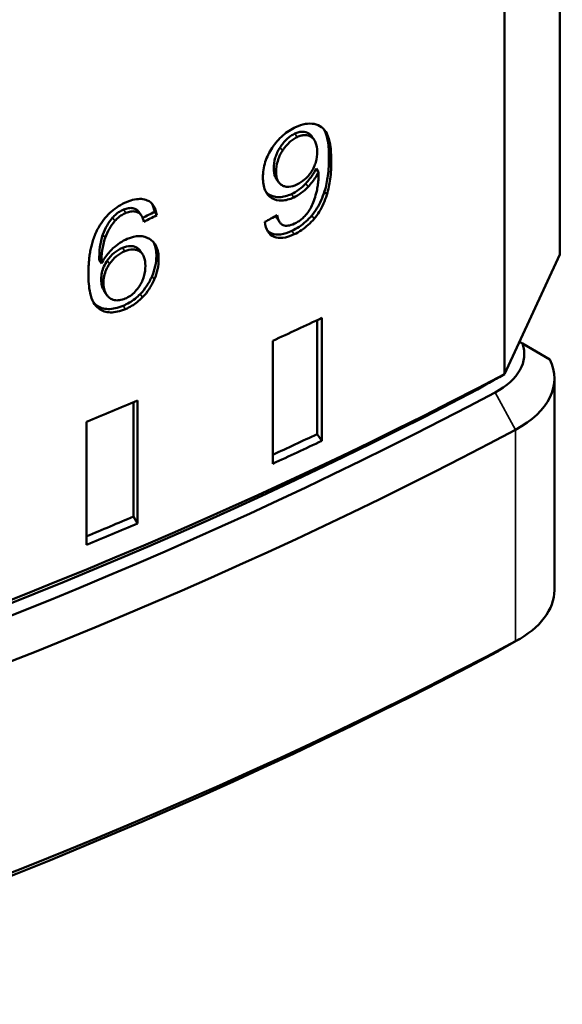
# Model space of a CAD drawing. Header units: millimetres. Extents: x 0 to 14369, y -869 to 2970.
# Tile 739 of 787: x 3924 to 3933, y 1761 to 1777. Entities that reach past the tile are written whole.
import ezdxf

# ---------------------------------------------------------------- set-up
doc = ezdxf.new("R2010")
doc.units = ezdxf.units.MM
doc.header["$LTSCALE"] = 10
doc.layers.add('Sichtbar (ISO)', color=7, linetype='Continuous', lineweight=50)
doc.layers.add('Sichtbar schmal (ISO)', color=7, linetype='Continuous', lineweight=35)

msp = doc.modelspace()

# ---------------------------------------------------------------- linework, layer by layer
at = {"layer": 'Sichtbar (ISO)'}
for p, q in [((3933.062, 1792.965), (3933.062, 1773.369)), ((3932.14, 1790.979), (3932.14, 1771.383)), ((3928.943, 1775.329), (3928.981, 1775.273)), ((3929.052, 1774.739), (3929.013, 1774.795)), ((3928.351, 1774.627), (3928.389, 1774.571)), ((3926.066, 1774.078), (3926.104, 1774.022)), ((3926.365, 1774.022), (3926.327, 1774.077)), ((3928.369, 1773.962), (3928.407, 1773.906)), ((3926.09, 1773.43), (3926.128, 1773.374)), ((3933.062, 1773.369), (3932.14, 1771.383)), ((3925.445, 1773.219), (3925.407, 1773.274)), ((3925.497, 1772.751), (3925.536, 1772.695)), ((3929.106, 1770.275), (3929.106, 1772.317)), ((3929.028, 1772.28), (3929.028, 1770.388)), ((3928.291, 1771.937), (3928.291, 1769.896)), ((3932.441, 1771.89), (3932.39, 1771.92)), ((3932.441, 1771.89), (3932.893, 1771.629)), ((3932.971, 1771.31), (3932.971, 1767.799)), ((3925.978, 1770.917), (3925.978, 1769.019)), ((3926.045, 1768.904), (3926.045, 1770.945)), ((3925.197, 1770.591), (3925.197, 1768.55)), ((3929.106, 1770.275), (3929.028, 1770.388)), ((3926.045, 1768.904), (3925.978, 1769.019)), ((3932.067, 1766.799), (3932.385, 1766.982))]:
    msp.add_line(p, q, dxfattribs=at)
for centre, major_axis, ratio, start_param, end_param in [((3928.785, 1774.846), (-0.015, -0.823), 0.344238, 0.63948, 1.036551), ((3882.225, 1805.373), (74, 0), 0.57735, 5.384345, 5.398492), ((3930.971, 1771.718), (1.5, 0), 0.57735, 5.456108, 6.482917), ((3930.971, 1771.31), (2, 0), 0.57735, 5.456113, 6.563223), ((3882.225, 1802.924), (74, 0), 0.57735, 4.937844, 5.452718), ((3882.225, 1802.515), (73.5, 0), 0.57735, 4.939405, 5.450733), ((3882.225, 1802.311), (73.5, 0), 0.57735, 4.939405, 5.456108), ((3882.225, 1805.373), (74, 0), 0.57735, 5.331985, 5.346132), ((3882.225, 1801.903), (74, 0), 0.57735, 4.937639, 5.456109), ((3882.225, 1803.332), (73.8, 0), 0.57735, 5.386502, 5.399352), ((3882.225, 1803.332), (-74, 0), 0.57735, 2.242752, 2.256899), ((3882.225, 1803.332), (73.8, 0), 0.57735, 5.333919, 5.346992), ((3882.225, 1803.332), (-74, 0), 0.57735, 2.190392, 2.204539), ((3930.971, 1767.799), (2, 0), 0.57735, 5.456108, 6.283185), ((3882.225, 1798.392), (-74, 0), 0.57735, 1.760249, 2.314516), ((3882.225, 1798.025), (-73.55, 0), 0.57735, 1.760249, 2.314516), ((3930.971, 1767.432), (-1.55, 0), 0.57735, 2.314516, 2.356194)]:
    msp.add_ellipse(centre, major_axis=major_axis, ratio=ratio, start_param=start_param, end_param=end_param, dxfattribs=at)
for points, knots in [([(3928.283, 1775.143), (3928.308, 1775.181), (3928.336, 1775.217), (3928.395, 1775.285), (3928.426, 1775.316), (3928.527, 1775.405), (3928.599, 1775.45), (3928.672, 1775.484)], [0.000001, 0.000001, 0.000001, 0.000001, 0.01368013, 0.01368013, 0.02709682, 0.02709682, 0.05538177, 0.05538177, 0.05538177, 0.05538177]), ([(3928.892, 1775.378), (3928.861, 1775.397), (3928.826, 1775.409), (3928.766, 1775.408), (3928.745, 1775.406), (3928.703, 1775.395), (3928.681, 1775.387), (3928.659, 1775.377)], [0.000001, 0.000001, 0.000001, 0.000001, 0.01726207, 0.01726207, 0.02545752, 0.02545752, 0.0339198, 0.0339198, 0.0339198, 0.0339198]), ([(3928.672, 1775.484), (3928.727, 1775.51), (3928.781, 1775.528), (3928.885, 1775.545), (3928.934, 1775.545), (3928.979, 1775.537)], [0.000001, 0.000001, 0.000001, 0.000001, 0.02106886, 0.02106886, 0.0418519, 0.0418519, 0.0418519, 0.0418519]), ([(3928.979, 1775.537), (3929.025, 1775.528), (3929.066, 1775.511), (3929.138, 1775.457), (3929.167, 1775.42), (3929.191, 1775.377)], [0.000001, 0.000001, 0.000001, 0.000001, 0.02092077, 0.02092077, 0.04282434, 0.04282434, 0.04282434, 0.04282434]), ([(3929.152, 1775.434), (3929.179, 1775.382), (3929.196, 1775.317), (3929.22, 1775.168), (3929.225, 1775.074), (3929.225, 1774.982)], [0.000001, 0.000001, 0.000001, 0.000001, 0.02584981, 0.02584981, 0.0597196, 0.0597196, 0.0597196, 0.0597196]), ([(3928.659, 1775.377), (3928.637, 1775.366), (3928.614, 1775.353), (3928.569, 1775.323), (3928.548, 1775.305), (3928.484, 1775.246), (3928.446, 1775.198), (3928.413, 1775.146)], [0.000001, 0.000001, 0.000001, 0.000001, 0.00884721, 0.00884721, 0.01749529, 0.01749529, 0.03588909, 0.03588909, 0.03588909, 0.03588909]), ([(3928.698, 1775.32), (3928.675, 1775.31), (3928.652, 1775.297), (3928.608, 1775.266), (3928.587, 1775.249), (3928.523, 1775.19), (3928.485, 1775.142), (3928.452, 1775.09)], [0.000001, 0.000001, 0.000001, 0.000001, 0.00884596, 0.00884596, 0.01749292, 0.01749292, 0.03588541, 0.03588541, 0.03588541, 0.03588541]), ([(3928.931, 1775.322), (3928.9, 1775.341), (3928.865, 1775.352), (3928.804, 1775.352), (3928.784, 1775.349), (3928.742, 1775.339), (3928.72, 1775.331), (3928.698, 1775.32)], [0.000001, 0.000001, 0.000001, 0.000001, 0.01726016, 0.01726016, 0.02545482, 0.02545482, 0.03391621, 0.03391621, 0.03391621, 0.03391621]), ([(3928.943, 1775.329), (3928.94, 1775.332), (3928.938, 1775.336), (3928.923, 1775.355), (3928.908, 1775.368), (3928.892, 1775.378)], [0.02765792, 0.02765792, 0.02765792, 0.02765792, 0.02967294, 0.02967294, 0.03875937, 0.03875937, 0.03875937, 0.03875937]), ([(3929.029, 1775.077), (3929.029, 1775.133), (3929.022, 1775.186), (3928.996, 1775.25), (3928.986, 1775.268), (3928.961, 1775.298), (3928.947, 1775.311), (3928.931, 1775.322)], [0.000001, 0.000001, 0.000001, 0.000001, 0.02042451, 0.02042451, 0.0296721, 0.0296721, 0.0387585, 0.0387585, 0.0387585, 0.0387585]), ([(3929.191, 1775.377), (3929.218, 1775.326), (3929.235, 1775.261), (3929.259, 1775.112), (3929.263, 1775.017), (3929.263, 1774.925)], [0.000001, 0.000001, 0.000001, 0.000001, 0.0258494, 0.0258494, 0.05971914, 0.05971914, 0.05971914, 0.05971914]), ([(3928.128, 1774.649), (3928.128, 1774.731), (3928.139, 1774.818), (3928.18, 1774.947), (3928.196, 1774.987), (3928.235, 1775.067), (3928.258, 1775.106), (3928.283, 1775.143)], [0.000001, 0.000001, 0.000001, 0.000001, 0.03014449, 0.03014449, 0.04368566, 0.04368566, 0.05730345, 0.05730345, 0.05730345, 0.05730345]), ([(3928.413, 1775.146), (3928.396, 1775.119), (3928.38, 1775.092), (3928.354, 1775.035), (3928.343, 1775.006), (3928.315, 1774.915), (3928.308, 1774.855), (3928.308, 1774.798)], [0.000001, 0.000001, 0.000001, 0.000001, 0.0096736, 0.0096736, 0.01928676, 0.01928676, 0.04029983, 0.04029983, 0.04029983, 0.04029983]), ([(3928.452, 1775.09), (3928.434, 1775.063), (3928.419, 1775.036), (3928.392, 1774.979), (3928.382, 1774.95), (3928.354, 1774.859), (3928.347, 1774.799), (3928.347, 1774.742)], [0.000001, 0.000001, 0.000001, 0.000001, 0.00967682, 0.00967682, 0.01929353, 0.01929353, 0.04029886, 0.04029886, 0.04029886, 0.04029886]), ([(3928.934, 1774.746), (3928.95, 1774.771), (3928.964, 1774.796), (3928.988, 1774.849), (3928.998, 1774.876), (3929.022, 1774.964), (3929.029, 1775.022), (3929.029, 1775.077)], [0.000001, 0.000001, 0.000001, 0.000001, 0.00887465, 0.00887465, 0.01800629, 0.01800629, 0.03822926, 0.03822926, 0.03822926, 0.03822926]), ([(3929.225, 1774.982), (3929.225, 1774.883), (3929.22, 1774.779), (3929.196, 1774.593), (3929.179, 1774.505), (3929.153, 1774.419)], [0.000001, 0.000001, 0.000001, 0.000001, 0.03604168, 0.03604168, 0.0649277, 0.0649277, 0.0649277, 0.0649277]), ([(3929.263, 1774.925), (3929.263, 1774.827), (3929.259, 1774.723), (3929.235, 1774.537), (3929.218, 1774.448), (3929.191, 1774.362)], [0.000001, 0.000001, 0.000001, 0.000001, 0.03604163, 0.03604163, 0.06492729, 0.06492729, 0.06492729, 0.06492729]), ([(3928.308, 1774.798), (3928.308, 1774.746), (3928.315, 1774.698), (3928.338, 1774.647), (3928.344, 1774.636), (3928.351, 1774.627)], [0.000001, 0.000001, 0.000001, 0.000001, 0.0190378, 0.0190378, 0.02441657, 0.02441657, 0.02441657, 0.02441657]), ([(3929.013, 1774.795), (3929, 1774.767), (3928.985, 1774.739), (3928.968, 1774.712), (3928.95, 1774.684), (3928.931, 1774.656), (3928.91, 1774.629), (3928.888, 1774.602), (3928.865, 1774.575), (3928.84, 1774.548)], [0, 0, 0, 0, 0.333333, 0.333333, 0.333333, 0.666667, 0.666667, 0.666667, 1, 1, 1, 1]), ([(3928.277, 1774.306), (3928.253, 1774.32), (3928.231, 1774.338), (3928.194, 1774.381), (3928.178, 1774.406), (3928.139, 1774.496), (3928.128, 1774.57), (3928.128, 1774.649)], [0.000001, 0.000001, 0.000001, 0.000001, 0.01318823, 0.01318823, 0.02635752, 0.02635752, 0.05549512, 0.05549512, 0.05549512, 0.05549512]), ([(3928.347, 1774.742), (3928.347, 1774.69), (3928.354, 1774.642), (3928.38, 1774.584), (3928.39, 1774.568), (3928.415, 1774.539), (3928.43, 1774.528), (3928.446, 1774.519)], [0.000001, 0.000001, 0.000001, 0.000001, 0.01903804, 0.01903804, 0.02772784, 0.02772784, 0.03646999, 0.03646999, 0.03646999, 0.03646999]), ([(3928.692, 1774.53), (3928.738, 1774.552), (3928.783, 1774.58), (3928.846, 1774.636), (3928.865, 1774.656), (3928.901, 1774.699), (3928.918, 1774.722), (3928.934, 1774.746)], [0.000001, 0.000001, 0.000001, 0.000001, 0.01773804, 0.01773804, 0.02610151, 0.02610151, 0.03466883, 0.03466883, 0.03466883, 0.03466883]), ([(3929.052, 1774.739), (3929.039, 1774.711), (3929.024, 1774.683), (3929.006, 1774.655), (3928.989, 1774.628), (3928.97, 1774.6), (3928.948, 1774.573), (3928.927, 1774.546), (3928.904, 1774.519), (3928.878, 1774.492)], [0, 0, 0, 0, 0.333333, 0.333333, 0.333333, 0.666667, 0.666667, 0.666667, 1, 1, 1, 1]), ([(3929.022, 1774.422), (3929.029, 1774.454), (3929.035, 1774.486), (3929.039, 1774.516), (3929.044, 1774.547), (3929.048, 1774.577), (3929.05, 1774.607), (3929.052, 1774.637), (3929.053, 1774.667), (3929.053, 1774.697)], [0, 0, 0, 0, 0.333333, 0.333333, 0.333333, 0.666667, 0.666667, 0.666667, 1, 1, 1, 1]), ([(3928.446, 1774.519), (3928.462, 1774.509), (3928.479, 1774.502), (3928.517, 1774.494), (3928.536, 1774.492), (3928.6, 1774.495), (3928.646, 1774.508), (3928.692, 1774.53)], [0.000001, 0.000001, 0.000001, 0.000001, 0.0087158, 0.0087158, 0.01722548, 0.01722548, 0.03516162, 0.03516162, 0.03516162, 0.03516162]), ([(3928.84, 1774.548), (3928.804, 1774.511), (3928.766, 1774.477), (3928.686, 1774.418), (3928.644, 1774.394), (3928.602, 1774.374)], [0.000001, 0.000001, 0.000001, 0.000001, 0.0157829, 0.0157829, 0.03201988, 0.03201988, 0.03201988, 0.03201988]), ([(3928.878, 1774.492), (3928.843, 1774.454), (3928.805, 1774.421), (3928.724, 1774.362), (3928.683, 1774.338), (3928.64, 1774.318)], [0.000001, 0.000001, 0.000001, 0.000001, 0.01578113, 0.01578113, 0.03201606, 0.03201606, 0.03201606, 0.03201606]), ([(3925.864, 1774.24), (3925.911, 1774.26), (3925.954, 1774.274), (3925.995, 1774.282), (3926.036, 1774.291), (3926.074, 1774.294), (3926.109, 1774.292), (3926.144, 1774.289), (3926.176, 1774.282), (3926.205, 1774.269)], [0, 0, 0, 0, 0.333333, 0.333333, 0.333333, 0.666667, 0.666667, 0.666667, 1, 1, 1, 1]), ([(3926.205, 1774.269), (3926.249, 1774.25), (3926.284, 1774.221), (3926.34, 1774.136), (3926.356, 1774.081), (3926.365, 1774.022)], [0.000001, 0.000001, 0.000001, 0.000001, 0.02156447, 0.02156447, 0.04497886, 0.04497886, 0.04497886, 0.04497886]), ([(3928.602, 1774.374), (3928.533, 1774.343), (3928.467, 1774.323), (3928.341, 1774.319), (3928.286, 1774.334), (3928.238, 1774.362)], [0.000001, 0.000001, 0.000001, 0.000001, 0.02631587, 0.02631587, 0.05232435, 0.05232435, 0.05232435, 0.05232435]), ([(3928.64, 1774.318), (3928.572, 1774.286), (3928.505, 1774.267), (3928.379, 1774.263), (3928.325, 1774.278), (3928.277, 1774.306)], [0.000001, 0.000001, 0.000001, 0.000001, 0.02631234, 0.02631234, 0.05231903, 0.05231903, 0.05231903, 0.05231903]), ([(3929.153, 1774.419), (3929.136, 1774.366), (3929.118, 1774.317), (3929.096, 1774.27), (3929.075, 1774.223), (3929.051, 1774.179), (3929.025, 1774.137), (3928.999, 1774.095), (3928.97, 1774.056), (3928.939, 1774.019)], [0, 0, 0, 0, 0.333333, 0.333333, 0.333333, 0.666667, 0.666667, 0.666667, 1, 1, 1, 1]), ([(3929.191, 1774.362), (3929.175, 1774.31), (3929.156, 1774.261), (3929.135, 1774.214), (3929.114, 1774.167), (3929.09, 1774.122), (3929.064, 1774.08), (3929.037, 1774.039), (3929.009, 1773.999), (3928.978, 1773.963)], [0, 0, 0, 0, 0.333333, 0.333333, 0.333333, 0.666667, 0.666667, 0.666667, 1, 1, 1, 1]), ([(3925.418, 1773.855), (3925.445, 1773.898), (3925.475, 1773.94), (3925.54, 1774.017), (3925.575, 1774.052), (3925.65, 1774.117), (3925.69, 1774.146), (3925.775, 1774.198), (3925.819, 1774.221), (3925.864, 1774.24)], [0.000001, 0.000001, 0.000001, 0.000001, 0.01537606, 0.01537606, 0.03036404, 0.03036404, 0.04584919, 0.04584919, 0.06246814, 0.06246814, 0.06246814, 0.06246814]), ([(3925.813, 1774.115), (3925.789, 1774.105), (3925.767, 1774.093), (3925.745, 1774.08), (3925.724, 1774.067), (3925.704, 1774.052), (3925.685, 1774.036), (3925.666, 1774.02), (3925.648, 1774.001), (3925.63, 1773.982)], [0, 0, 0, 0, 0.333333, 0.333333, 0.333333, 0.666667, 0.666667, 0.666667, 1, 1, 1, 1]), ([(3926.029, 1774.115), (3926.009, 1774.127), (3925.988, 1774.135), (3925.966, 1774.139), (3925.943, 1774.143), (3925.92, 1774.143), (3925.894, 1774.139), (3925.869, 1774.135), (3925.841, 1774.127), (3925.813, 1774.115)], [0, 0, 0, 0, 0.3333333, 0.3333333, 0.3333333, 0.6666667, 0.6666667, 0.6666667, 1, 1, 1, 1]), ([(3928.822, 1774.006), (3928.846, 1774.032), (3928.868, 1774.059), (3928.909, 1774.119), (3928.927, 1774.15), (3928.943, 1774.182)], [0.000001, 0.000001, 0.000001, 0.000001, 0.01074284, 0.01074284, 0.02165794, 0.02165794, 0.02165794, 0.02165794]), ([(3925.63, 1773.982), (3925.595, 1773.942), (3925.565, 1773.899), (3925.51, 1773.803), (3925.487, 1773.752), (3925.468, 1773.7)], [0.000001, 0.000001, 0.000001, 0.000001, 0.01599599, 0.01599599, 0.03351465, 0.03351465, 0.03351465, 0.03351465]), ([(3925.851, 1774.06), (3925.827, 1774.05), (3925.805, 1774.038), (3925.784, 1774.025), (3925.762, 1774.012), (3925.742, 1773.997), (3925.723, 1773.981), (3925.704, 1773.964), (3925.686, 1773.946), (3925.669, 1773.926)], [0, 0, 0, 0, 0.333333, 0.333333, 0.333333, 0.666667, 0.666667, 0.666667, 1, 1, 1, 1]), ([(3926.067, 1774.059), (3926.048, 1774.072), (3926.026, 1774.08), (3926.004, 1774.084), (3925.982, 1774.088), (3925.958, 1774.088), (3925.932, 1774.084), (3925.907, 1774.08), (3925.88, 1774.072), (3925.851, 1774.06)], [0, 0, 0, 0, 0.333333, 0.333333, 0.333333, 0.666667, 0.666667, 0.666667, 1, 1, 1, 1]), ([(3926.15, 1773.913), (3926.141, 1773.946), (3926.13, 1773.979), (3926.102, 1774.028), (3926.087, 1774.047), (3926.067, 1774.059)], [0.000001, 0.000001, 0.000001, 0.000001, 0.01372672, 0.01372672, 0.02434723, 0.02434723, 0.02434723, 0.02434723]), ([(3928.344, 1774.011), (3928.349, 1773.998), (3928.354, 1773.986), (3928.364, 1773.97), (3928.366, 1773.966), (3928.369, 1773.962)], [0.009463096, 0.009463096, 0.009463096, 0.009463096, 0.015413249, 0.015413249, 0.017590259, 0.017590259, 0.017590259, 0.017590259]), ([(3928.364, 1774.023), (3928.371, 1773.985), (3928.382, 1773.948), (3928.408, 1773.904), (3928.417, 1773.892), (3928.438, 1773.872), (3928.45, 1773.864), (3928.463, 1773.859)], [0.000001, 0.000001, 0.000001, 0.000001, 0.01541211, 0.01541211, 0.02249511, 0.02249511, 0.02904815, 0.02904815, 0.02904815, 0.02904815]), ([(3928.939, 1774.019), (3928.909, 1773.982), (3928.877, 1773.948), (3928.842, 1773.917), (3928.808, 1773.886), (3928.771, 1773.857), (3928.732, 1773.831), (3928.693, 1773.805), (3928.651, 1773.781), (3928.608, 1773.761)], [0, 0, 0, 0, 0.3333333, 0.3333333, 0.3333333, 0.6666667, 0.6666667, 0.6666667, 1, 1, 1, 1]), ([(3928.978, 1773.963), (3928.948, 1773.926), (3928.915, 1773.892), (3928.881, 1773.861), (3928.846, 1773.829), (3928.81, 1773.801), (3928.771, 1773.775), (3928.732, 1773.748), (3928.69, 1773.725), (3928.646, 1773.705)], [0, 0, 0, 0, 0.3333333, 0.3333333, 0.3333333, 0.6666667, 0.6666667, 0.6666667, 1, 1, 1, 1]), ([(3928.651, 1773.882), (3928.673, 1773.892), (3928.694, 1773.903), (3928.714, 1773.916), (3928.734, 1773.928), (3928.753, 1773.942), (3928.771, 1773.957), (3928.789, 1773.972), (3928.806, 1773.988), (3928.822, 1774.006)], [0, 0, 0, 0, 0.333333, 0.333333, 0.333333, 0.666667, 0.666667, 0.666667, 1, 1, 1, 1]), ([(3925.418, 1773.855), (3925.401, 1773.827), (3925.386, 1773.799), (3925.371, 1773.771), (3925.357, 1773.742), (3925.344, 1773.713), (3925.333, 1773.684), (3925.321, 1773.655), (3925.311, 1773.626), (3925.302, 1773.597), (3925.293, 1773.568), (3925.285, 1773.539), (3925.278, 1773.51), (3925.271, 1773.482), (3925.265, 1773.454), (3925.26, 1773.425), (3925.255, 1773.397), (3925.25, 1773.368), (3925.246, 1773.339), (3925.243, 1773.31), (3925.239, 1773.28), (3925.237, 1773.249), (3925.234, 1773.218), (3925.232, 1773.186), (3925.23, 1773.152), (3925.229, 1773.119), (3925.228, 1773.083), (3925.228, 1773.047)], [0, 0, 0, 0, 0.1111111, 0.1111111, 0.1111111, 0.2222222, 0.2222222, 0.2222222, 0.3333333, 0.3333333, 0.3333333, 0.4444444, 0.4444444, 0.4444444, 0.5555556, 0.5555556, 0.5555556, 0.6666667, 0.6666667, 0.6666667, 0.7777778, 0.7777778, 0.7777778, 0.8888889, 0.8888889, 0.8888889, 1, 1, 1, 1]), ([(3925.669, 1773.926), (3925.633, 1773.886), (3925.603, 1773.843), (3925.548, 1773.748), (3925.525, 1773.697), (3925.506, 1773.645)], [0.000001, 0.000001, 0.000001, 0.000001, 0.01599791, 0.01599791, 0.03351355, 0.03351355, 0.03351355, 0.03351355]), ([(3928.314, 1773.663), (3928.271, 1773.681), (3928.237, 1773.711), (3928.183, 1773.795), (3928.167, 1773.85), (3928.16, 1773.91)], [0.000001, 0.000001, 0.000001, 0.000001, 0.0216305, 0.0216305, 0.04512714, 0.04512714, 0.04512714, 0.04512714]), ([(3928.463, 1773.859), (3928.488, 1773.848), (3928.516, 1773.845), (3928.58, 1773.853), (3928.616, 1773.865), (3928.651, 1773.882)], [0.000001, 0.000001, 0.000001, 0.000001, 0.01250555, 0.01250555, 0.02609887, 0.02609887, 0.02609887, 0.02609887]), ([(3925.468, 1773.7), (3925.444, 1773.632), (3925.43, 1773.561), (3925.411, 1773.421), (3925.407, 1773.345), (3925.407, 1773.274)], [0.000001, 0.000001, 0.000001, 0.000001, 0.02305549, 0.02305549, 0.04912295, 0.04912295, 0.04912295, 0.04912295]), ([(3925.506, 1773.645), (3925.482, 1773.577), (3925.468, 1773.505), (3925.449, 1773.366), (3925.445, 1773.29), (3925.445, 1773.219)], [0.000001, 0.000001, 0.000001, 0.000001, 0.02305638, 0.02305638, 0.04912273, 0.04912273, 0.04912273, 0.04912273]), ([(3925.637, 1773.473), (3925.674, 1773.507), (3925.713, 1773.537), (3925.793, 1773.59), (3925.834, 1773.612), (3925.875, 1773.629)], [0.000001, 0.000001, 0.000001, 0.000001, 0.01531888, 0.01531888, 0.03061004, 0.03061004, 0.03061004, 0.03061004]), ([(3925.875, 1773.629), (3925.944, 1773.658), (3926.011, 1773.675), (3926.139, 1773.675), (3926.195, 1773.658), (3926.243, 1773.629)], [0.000001, 0.000001, 0.000001, 0.000001, 0.02571568, 0.02571568, 0.05157922, 0.05157922, 0.05157922, 0.05157922]), ([(3926.243, 1773.629), (3926.268, 1773.614), (3926.29, 1773.596), (3926.329, 1773.552), (3926.344, 1773.528), (3926.385, 1773.44), (3926.396, 1773.368), (3926.396, 1773.29)], [0.000001, 0.000001, 0.000001, 0.000001, 0.01313384, 0.01313384, 0.02618752, 0.02618752, 0.0546772, 0.0546772, 0.0546772, 0.0546772]), ([(3928.608, 1773.761), (3928.545, 1773.732), (3928.482, 1773.71), (3928.368, 1773.696), (3928.319, 1773.701), (3928.276, 1773.719)], [0.000001, 0.000001, 0.000001, 0.000001, 0.02415982, 0.02415982, 0.04587796, 0.04587796, 0.04587796, 0.04587796]), ([(3928.646, 1773.705), (3928.584, 1773.675), (3928.52, 1773.654), (3928.407, 1773.64), (3928.358, 1773.645), (3928.314, 1773.663)], [0.000001, 0.000001, 0.000001, 0.000001, 0.02415625, 0.02415625, 0.04587307, 0.04587307, 0.04587307, 0.04587307]), ([(3925.445, 1773.219), (3925.463, 1773.253), (3925.482, 1773.285), (3925.502, 1773.315), (3925.522, 1773.345), (3925.544, 1773.373), (3925.566, 1773.4), (3925.589, 1773.426), (3925.612, 1773.45), (3925.637, 1773.473)], [0, 0, 0, 0, 0.333333, 0.333333, 0.333333, 0.666667, 0.666667, 0.666667, 1, 1, 1, 1]), ([(3925.793, 1773.479), (3925.747, 1773.459), (3925.701, 1773.432), (3925.614, 1773.36), (3925.576, 1773.317), (3925.543, 1773.27)], [0.000001, 0.000001, 0.000001, 0.000001, 0.0174177, 0.0174177, 0.03473285, 0.03473285, 0.03473285, 0.03473285]), ([(3926.039, 1773.479), (3926.023, 1773.489), (3926.006, 1773.497), (3925.969, 1773.507), (3925.949, 1773.51), (3925.886, 1773.51), (3925.84, 1773.498), (3925.793, 1773.479)], [0.000001, 0.000001, 0.000001, 0.000001, 0.00855248, 0.00855248, 0.01687773, 0.01687773, 0.03420992, 0.03420992, 0.03420992, 0.03420992]), ([(3926.077, 1773.423), (3926.062, 1773.433), (3926.044, 1773.441), (3926.007, 1773.452), (3925.987, 1773.454), (3925.924, 1773.454), (3925.878, 1773.443), (3925.832, 1773.423)], [0.000001, 0.000001, 0.000001, 0.000001, 0.00855212, 0.00855212, 0.01687689, 0.01687689, 0.0342072, 0.0342072, 0.0342072, 0.0342072]), ([(3926.09, 1773.43), (3926.087, 1773.433), (3926.085, 1773.437), (3926.07, 1773.456), (3926.056, 1773.469), (3926.039, 1773.479)], [0.0268229, 0.0268229, 0.0268229, 0.0268229, 0.02884795, 0.02884795, 0.0376037, 0.0376037, 0.0376037, 0.0376037]), ([(3926.31, 1773.573), (3926.313, 1773.568), (3926.316, 1773.562), (3926.346, 1773.495), (3926.358, 1773.423), (3926.358, 1773.346)], [0.02329221, 0.02329221, 0.02329221, 0.02329221, 0.02618923, 0.02618923, 0.05467814, 0.05467814, 0.05467814, 0.05467814]), ([(3925.832, 1773.423), (3925.785, 1773.404), (3925.739, 1773.376), (3925.652, 1773.304), (3925.614, 1773.262), (3925.581, 1773.215)], [0.000001, 0.000001, 0.000001, 0.000001, 0.01741619, 0.01741619, 0.03473063, 0.03473063, 0.03473063, 0.03473063]), ([(3926.175, 1773.183), (3926.175, 1773.237), (3926.168, 1773.289), (3926.143, 1773.352), (3926.133, 1773.37), (3926.108, 1773.4), (3926.094, 1773.413), (3926.077, 1773.423)], [0.000001, 0.000001, 0.000001, 0.000001, 0.01987913, 0.01987913, 0.02884782, 0.02884782, 0.03760313, 0.03760313, 0.03760313, 0.03760313]), ([(3926.358, 1773.346), (3926.358, 1773.292), (3926.352, 1773.236), (3926.327, 1773.123), (3926.309, 1773.067), (3926.286, 1773.011)], [0.000001, 0.000001, 0.000001, 0.000001, 0.01972736, 0.01972736, 0.03877821, 0.03877821, 0.03877821, 0.03877821]), ([(3926.396, 1773.29), (3926.396, 1773.237), (3926.39, 1773.181), (3926.366, 1773.068), (3926.348, 1773.012), (3926.324, 1772.956)], [0.000001, 0.000001, 0.000001, 0.000001, 0.01972625, 0.01972625, 0.03877791, 0.03877791, 0.03877791, 0.03877791]), ([(3925.543, 1773.27), (3925.521, 1773.238), (3925.502, 1773.205), (3925.487, 1773.172), (3925.472, 1773.138), (3925.46, 1773.103), (3925.452, 1773.067), (3925.445, 1773.031), (3925.441, 1772.994), (3925.441, 1772.957)], [0, 0, 0, 0, 0.333333, 0.333333, 0.333333, 0.666667, 0.666667, 0.666667, 1, 1, 1, 1]), ([(3925.581, 1773.215), (3925.559, 1773.183), (3925.54, 1773.15), (3925.525, 1773.116), (3925.51, 1773.082), (3925.498, 1773.048), (3925.49, 1773.012), (3925.483, 1772.976), (3925.479, 1772.939), (3925.479, 1772.901)], [0, 0, 0, 0, 0.333333, 0.333333, 0.333333, 0.666667, 0.666667, 0.666667, 1, 1, 1, 1]), ([(3926.076, 1772.845), (3926.093, 1772.871), (3926.107, 1772.897), (3926.132, 1772.951), (3926.142, 1772.978), (3926.168, 1773.067), (3926.175, 1773.126), (3926.175, 1773.183)], [0.000001, 0.000001, 0.000001, 0.000001, 0.00908263, 0.00908263, 0.01845211, 0.01845211, 0.03913697, 0.03913697, 0.03913697, 0.03913697]), ([(3925.228, 1773.047), (3925.228, 1772.938), (3925.236, 1772.826), (3925.27, 1772.673), (3925.288, 1772.619), (3925.336, 1772.533), (3925.364, 1772.498), (3925.4, 1772.473)], [-0.08282785, -0.08282785, -0.08282785, -0.08282785, -0.04275333, -0.04275333, -0.0198125, -0.0198125, -0.000001, -0.000001, -0.000001, -0.000001]), ([(3925.441, 1772.957), (3925.441, 1772.92), (3925.445, 1772.886), (3925.46, 1772.822), (3925.472, 1772.792), (3925.488, 1772.766)], [0.000001, 0.000001, 0.000001, 0.000001, 0.01336045, 0.01336045, 0.0266907, 0.0266907, 0.0266907, 0.0266907]), ([(3926.286, 1773.011), (3926.262, 1772.956), (3926.234, 1772.902), (3926.167, 1772.801), (3926.131, 1772.756), (3926.09, 1772.714)], [0.000001, 0.000001, 0.000001, 0.000001, 0.01876881, 0.01876881, 0.03646014, 0.03646014, 0.03646014, 0.03646014]), ([(3926.324, 1772.956), (3926.301, 1772.901), (3926.272, 1772.847), (3926.205, 1772.746), (3926.169, 1772.7), (3926.128, 1772.659)], [0.000001, 0.000001, 0.000001, 0.000001, 0.01876875, 0.01876875, 0.0364585, 0.0364585, 0.0364585, 0.0364585]), ([(3925.479, 1772.901), (3925.479, 1772.865), (3925.483, 1772.831), (3925.499, 1772.766), (3925.51, 1772.737), (3925.526, 1772.711)], [0.000001, 0.000001, 0.000001, 0.000001, 0.01336042, 0.01336042, 0.02669054, 0.02669054, 0.02669054, 0.02669054]), ([(3925.84, 1772.637), (3925.871, 1772.65), (3925.9, 1772.666), (3925.928, 1772.686), (3925.955, 1772.705), (3925.981, 1772.728), (3926.006, 1772.755), (3926.031, 1772.782), (3926.054, 1772.812), (3926.076, 1772.845)], [0, 0, 0, 0, 0.333333, 0.333333, 0.333333, 0.666667, 0.666667, 0.666667, 1, 1, 1, 1]), ([(3925.526, 1772.711), (3925.541, 1772.685), (3925.56, 1772.663), (3925.606, 1772.63), (3925.631, 1772.619), (3925.66, 1772.613)], [0.000001, 0.000001, 0.000001, 0.000001, 0.01311683, 0.01311683, 0.02559584, 0.02559584, 0.02559584, 0.02559584]), ([(3925.66, 1772.613), (3925.687, 1772.608), (3925.716, 1772.607), (3925.777, 1772.615), (3925.808, 1772.624), (3925.84, 1772.637)], [0.000001, 0.000001, 0.000001, 0.000001, 0.0118385, 0.0118385, 0.02357817, 0.02357817, 0.02357817, 0.02357817]), ([(3926.09, 1772.714), (3926.062, 1772.686), (3926.033, 1772.66), (3926.003, 1772.636), (3925.973, 1772.612), (3925.942, 1772.591), (3925.909, 1772.571), (3925.876, 1772.552), (3925.842, 1772.534), (3925.805, 1772.519)], [0, 0, 0, 0, 0.3333333, 0.3333333, 0.3333333, 0.6666667, 0.6666667, 0.6666667, 1, 1, 1, 1]), ([(3926.128, 1772.659), (3926.1, 1772.631), (3926.071, 1772.605), (3926.041, 1772.581), (3926.011, 1772.557), (3925.98, 1772.536), (3925.947, 1772.516), (3925.914, 1772.496), (3925.88, 1772.479), (3925.844, 1772.464)], [0, 0, 0, 0, 0.3333333, 0.3333333, 0.3333333, 0.6666667, 0.6666667, 0.6666667, 1, 1, 1, 1]), ([(3925.805, 1772.519), (3925.762, 1772.501), (3925.718, 1772.486), (3925.635, 1772.468), (3925.596, 1772.463), (3925.521, 1772.465), (3925.486, 1772.471), (3925.42, 1772.492), (3925.389, 1772.508), (3925.362, 1772.528)], [0.000001, 0.000001, 0.000001, 0.000001, 0.01619434, 0.01619434, 0.03148396, 0.03148396, 0.04645095, 0.04645095, 0.06187692, 0.06187692, 0.06187692, 0.06187692]), ([(3925.844, 1772.464), (3925.8, 1772.445), (3925.757, 1772.431), (3925.673, 1772.412), (3925.634, 1772.408), (3925.559, 1772.41), (3925.524, 1772.415), (3925.458, 1772.437), (3925.428, 1772.453), (3925.4, 1772.473)], [0.000001, 0.000001, 0.000001, 0.000001, 0.01619191, 0.01619191, 0.03147938, 0.03147938, 0.04644639, 0.04644639, 0.06187264, 0.06187264, 0.06187264, 0.06187264])]:
    msp.add_open_spline(points, degree=3, knots=knots, dxfattribs=at)
for points in [[(3929.149, 1775.44), (3929.15, 1775.438), (3929.151, 1775.436), (3929.152, 1775.434)], [(3929.053, 1774.697), (3929.053, 1774.706), (3929.052, 1774.72), (3929.052, 1774.739)], [(3928.238, 1774.362), (3928.215, 1774.376), (3928.194, 1774.393), (3928.176, 1774.413)], [(3926.066, 1774.078), (3926.056, 1774.093), (3926.044, 1774.106), (3926.029, 1774.115)], [(3926.287, 1774.211), (3926.307, 1774.172), (3926.32, 1774.127), (3926.327, 1774.077)], [(3926.327, 1774.077), (3926.261, 1774.044), (3926.195, 1774.011), (3926.128, 1773.977)], [(3926.365, 1774.022), (3926.293, 1773.986), (3926.221, 1773.949), (3926.15, 1773.913)], [(3928.364, 1774.023), (3928.296, 1773.985), (3928.228, 1773.948), (3928.16, 1773.91)], [(3928.276, 1773.719), (3928.246, 1773.732), (3928.22, 1773.75), (3928.199, 1773.773)], [(3925.488, 1772.766), (3925.491, 1772.761), (3925.494, 1772.756), (3925.497, 1772.751)], [(3925.362, 1772.528), (3925.344, 1772.54), (3925.329, 1772.555), (3925.315, 1772.571)], [(3931.695, 1771.131), (3931.769, 1771.173), (3931.917, 1771.257), (3932.066, 1771.341), (3932.14, 1771.383)]]:
    msp.add_open_spline(points, degree=3, dxfattribs=at)
at = {"layer": 'Sichtbar schmal (ISO)'}
for p, q in [((3929.191, 1775.377), (3929.152, 1775.434)), ((3928.698, 1775.32), (3928.659, 1775.377)), ((3928.931, 1775.322), (3928.892, 1775.378)), ((3928.452, 1775.09), (3928.413, 1775.146)), ((3929.263, 1774.925), (3929.225, 1774.982)), ((3928.347, 1774.742), (3928.308, 1774.798)), ((3928.878, 1774.492), (3928.84, 1774.548)), ((3928.277, 1774.306), (3928.238, 1774.362)), ((3928.64, 1774.318), (3928.602, 1774.374)), ((3929.191, 1774.362), (3929.153, 1774.419)), ((3925.851, 1774.06), (3925.813, 1774.115)), ((3926.067, 1774.059), (3926.029, 1774.115)), ((3925.669, 1773.926), (3925.63, 1773.982)), ((3928.978, 1773.963), (3928.939, 1774.019)), ((3925.506, 1773.645), (3925.468, 1773.7)), ((3928.314, 1773.663), (3928.276, 1773.719)), ((3928.646, 1773.705), (3928.608, 1773.761)), ((3925.832, 1773.423), (3925.793, 1773.479)), ((3926.077, 1773.423), (3926.039, 1773.479)), ((3926.396, 1773.29), (3926.358, 1773.346)), ((3925.581, 1773.215), (3925.543, 1773.27)), ((3925.479, 1772.901), (3925.441, 1772.957)), ((3926.324, 1772.956), (3926.286, 1773.011)), ((3925.526, 1772.711), (3925.488, 1772.766)), ((3926.128, 1772.659), (3926.09, 1772.714)), ((3925.4, 1772.473), (3925.362, 1772.528)), ((3925.844, 1772.464), (3925.805, 1772.519)), ((3931.987, 1771.081), (3932.325, 1770.46)), ((3932.325, 1770.46), (3932.325, 1766.949)), ((3932.021, 1766.773), (3932.325, 1766.949))]:
    msp.add_line(p, q, dxfattribs=at)

doc.saveas('drawing.dxf')
